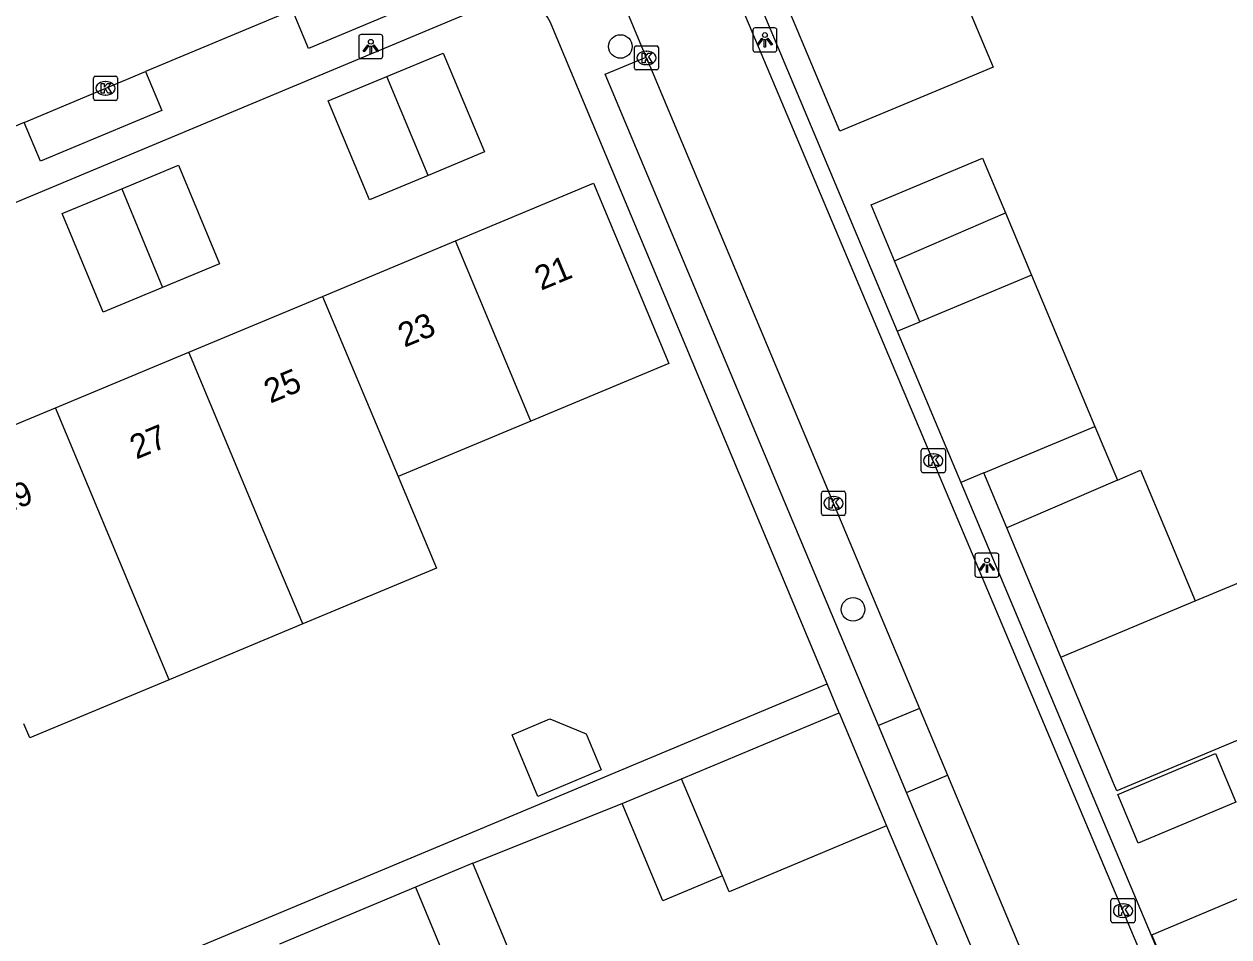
# Model space of a CAD drawing. Extents: x 157767 to 159171, y 387842 to 389425.
# Drawn here: x 158917.8 to 158967.8, y 388308.2 to 388346.1 of the extents above; entities that cross this region are included whole.
import ezdxf

# ---------------------------------------------------------------- set-up
doc = ezdxf.new("R2010")
doc.units = 0
for name, color, linetype in [('IMGEO_Boom', 7, 'Continuous'), ('IMGEO_Kolk', 7, 'Continuous'), ('IMGEO_Lichtpunt', 7, 'Continuous'), ('IMGEO_Pand', 7, 'Continuous'), ('IMGEO_Pand_nummerreeks', 7, 'Continuous'), ('IMGEO_Parkeervlak_open', 7, 'Continuous'), ('IMGEO_Rijbaan_lokaal_open', 7, 'Continuous'), ('IMGEO_Voetpad_open', 7, 'Continuous')]:
    doc.layers.add(name, color=color, linetype=linetype)

msp = doc.modelspace()

# ---------------------------------------------------------------- linework, layer by layer
at = {"layer": 'IMGEO_Boom'}
for centre in [(158942.549, 388345.187), (158952.209, 388321.819)]:
    msp.add_circle(centre, 0.489, dxfattribs=at)
at = {"layer": 'IMGEO_Kolk'}
for p, q in [((158943.129, 388344.287), (158943.129, 388345.139)), ((158943.204, 388345.213), (158944.056, 388345.213)), ((158943.617, 388344.993), (158943.642, 388344.993)), ((158944.13, 388345.139), (158944.13, 388344.287)), ((158943.64, 388344.433), (158943.615, 388344.433)), ((158920.674, 388343.024), (158920.674, 388343.876)), ((158920.749, 388343.95), (158921.601, 388343.95)), ((158921.675, 388343.876), (158921.675, 388343.024)), ((158944.056, 388344.213), (158943.204, 388344.213)), ((158921.162, 388343.73), (158921.187, 388343.73)), ((158921.601, 388342.95), (158920.749, 388342.95)), ((158921.185, 388343.17), (158921.16, 388343.17)), ((158955.039, 388327.566), (158955.039, 388328.418)), ((158955.114, 388328.492), (158955.966, 388328.492)), ((158955.527, 388328.272), (158955.552, 388328.272)), ((158956.04, 388328.418), (158956.04, 388327.566)), ((158955.966, 388327.492), (158955.114, 388327.492)), ((158955.55, 388327.712), (158955.525, 388327.712)), ((158950.893, 388325.798), (158950.893, 388326.65)), ((158950.968, 388326.724), (158951.82, 388326.724)), ((158951.381, 388326.504), (158951.406, 388326.504)), ((158951.894, 388326.65), (158951.894, 388325.798)), ((158951.404, 388325.944), (158951.379, 388325.944)), ((158951.82, 388325.724), (158950.968, 388325.724)), ((158962.915, 388308.886), (158962.915, 388309.738)), ((158962.99, 388309.812), (158963.842, 388309.812)), ((158963.916, 388309.738), (158963.916, 388308.886)), ((158963.403, 388309.592), (158963.428, 388309.592)), ((158963.842, 388308.812), (158962.99, 388308.812)), ((158963.426, 388309.032), (158963.401, 388309.032))]:
    msp.add_line(p, q, dxfattribs=at)
for points in [[(158943.129, 388344.287), (158943.129, 388345.139)], [(158943.204, 388345.213), (158944.056, 388345.213)], [(158943.45, 388344.913), (158943.573, 388344.913), (158943.573, 388344.762), (158943.703, 388344.913), (158943.867, 388344.913), (158943.721, 388344.762), (158943.874, 388344.513), (158943.722, 388344.513), (158943.637, 388344.677), (158943.573, 388344.61), (158943.573, 388344.513), (158943.45, 388344.513), (158943.45, 388344.913)], [(158944.13, 388345.139), (158944.13, 388344.287)], [(158920.674, 388343.024), (158920.674, 388343.876)], [(158920.749, 388343.95), (158921.601, 388343.95)], [(158921.675, 388343.876), (158921.675, 388343.024)], [(158944.056, 388344.213), (158943.204, 388344.213)], [(158920.995, 388343.65), (158921.118, 388343.65), (158921.118, 388343.499), (158921.248, 388343.65), (158921.412, 388343.65), (158921.266, 388343.499), (158921.419, 388343.25), (158921.267, 388343.25), (158921.182, 388343.414), (158921.118, 388343.347), (158921.118, 388343.25), (158920.995, 388343.25), (158920.995, 388343.65)], [(158921.601, 388342.95), (158920.749, 388342.95)], [(158955.039, 388327.566), (158955.039, 388328.418)], [(158955.114, 388328.492), (158955.966, 388328.492)], [(158956.04, 388328.418), (158956.04, 388327.566)], [(158955.36, 388328.192), (158955.483, 388328.192), (158955.483, 388328.041), (158955.613, 388328.192), (158955.777, 388328.192), (158955.631, 388328.041), (158955.784, 388327.792), (158955.632, 388327.792), (158955.547, 388327.956), (158955.483, 388327.889), (158955.483, 388327.792), (158955.36, 388327.792), (158955.36, 388328.192)], [(158955.966, 388327.492), (158955.114, 388327.492)], [(158950.893, 388325.798), (158950.893, 388326.65)], [(158950.968, 388326.724), (158951.82, 388326.724)], [(158951.214, 388326.424), (158951.337, 388326.424), (158951.337, 388326.273), (158951.467, 388326.424), (158951.631, 388326.424), (158951.485, 388326.273), (158951.638, 388326.024), (158951.486, 388326.024), (158951.401, 388326.188), (158951.337, 388326.121), (158951.337, 388326.024), (158951.214, 388326.024), (158951.214, 388326.424)], [(158951.894, 388326.65), (158951.894, 388325.798)], [(158951.82, 388325.724), (158950.968, 388325.724)], [(158962.915, 388308.886), (158962.915, 388309.738)], [(158962.99, 388309.812), (158963.842, 388309.812)], [(158963.916, 388309.738), (158963.916, 388308.886)], [(158963.236, 388309.512), (158963.359, 388309.512), (158963.359, 388309.361), (158963.489, 388309.512), (158963.653, 388309.512), (158963.507, 388309.361), (158963.66, 388309.112), (158963.508, 388309.112), (158963.423, 388309.276), (158963.359, 388309.209), (158963.359, 388309.112), (158963.236, 388309.112), (158963.236, 388309.512)], [(158963.842, 388308.812), (158962.99, 388308.812)]]:
    msp.add_lwpolyline(points, dxfattribs=at)
for centre, start, end in [((158943.206, 388345.137), 91.552, 178.448), ((158943.206, 388345.137), 91.552, 178.448), ((158944.054, 388345.137), 1.552, 88.448), ((158944.054, 388345.137), 1.552, 88.448), ((158943.206, 388344.289), 181.552, 268.448), ((158943.206, 388344.289), 181.552, 268.448), ((158944.054, 388344.289), 271.552, 358.448), ((158944.054, 388344.289), 271.552, 358.448), ((158920.751, 388343.874), 91.552, 178.448), ((158920.751, 388343.874), 91.552, 178.448), ((158921.599, 388343.874), 1.552, 88.448), ((158921.599, 388343.874), 1.552, 88.448), ((158920.751, 388343.026), 181.552, 268.448), ((158920.751, 388343.026), 181.552, 268.448), ((158921.599, 388343.026), 271.552, 358.448), ((158921.599, 388343.026), 271.552, 358.448), ((158955.116, 388328.416), 91.552, 178.448), ((158955.116, 388328.416), 91.552, 178.448), ((158955.964, 388328.416), 1.552, 88.448), ((158955.964, 388328.416), 1.552, 88.448), ((158955.116, 388327.568), 181.552, 268.448), ((158955.116, 388327.568), 181.552, 268.448), ((158955.964, 388327.568), 271.552, 358.448), ((158955.964, 388327.568), 271.552, 358.448), ((158950.97, 388326.648), 91.552, 178.448), ((158950.97, 388326.648), 91.552, 178.448), ((158951.818, 388326.648), 1.552, 88.448), ((158951.818, 388326.648), 1.552, 88.448), ((158950.97, 388325.8), 181.552, 268.448), ((158950.97, 388325.8), 181.552, 268.448), ((158951.818, 388325.8), 271.552, 358.448), ((158951.818, 388325.8), 271.552, 358.448), ((158962.992, 388309.736), 91.552, 178.448), ((158962.992, 388309.736), 91.552, 178.448), ((158963.84, 388309.736), 1.552, 88.448), ((158963.84, 388309.736), 1.552, 88.448), ((158962.992, 388308.888), 181.552, 268.448), ((158962.992, 388308.888), 181.552, 268.448), ((158963.84, 388308.888), 271.552, 358.448), ((158963.84, 388308.888), 271.552, 358.448)]:
    msp.add_arc(centre, 0.0765, start, end, dxfattribs=at)
for centre, major_axis, ratio, start_param, end_param in [((158943.616, 388344.713), (-0.387, 0.002), 0.722429, 4.712389, 7.853982), ((158943.641, 388344.713), (-0.39, 0.002), 0.717154, 1.570796, 4.712389), ((158921.161, 388343.45), (-0.387, 0.002), 0.722429, 4.712389, 7.853982), ((158921.186, 388343.45), (-0.39, 0.002), 0.717154, 1.570796, 4.712389), ((158955.526, 388327.992), (-0.387, 0.002), 0.722429, 4.712389, 7.853982), ((158955.551, 388327.992), (-0.39, 0.002), 0.717154, 1.570796, 4.712389), ((158951.38, 388326.224), (-0.387, 0.002), 0.722429, 4.712389, 7.853982), ((158951.405, 388326.224), (-0.39, 0.002), 0.717154, 1.570796, 4.712389), ((158963.402, 388309.312), (-0.387, 0.002), 0.722429, 4.712389, 7.853982), ((158963.427, 388309.312), (-0.39, 0.002), 0.717154, 1.570796, 4.712389)]:
    msp.add_ellipse(centre, major_axis=major_axis, ratio=ratio, start_param=start_param, end_param=end_param, dxfattribs=at)
at = {"layer": 'IMGEO_Lichtpunt'}
for p, q in [((158948.048, 388345.863), (158948.048, 388345.056)), ((158948.048, 388345.863), (158948.048, 388345.056)), ((158948.95, 388345.958), (158948.142, 388345.958)), ((158948.95, 388345.958), (158948.142, 388345.958)), ((158949.044, 388345.056), (158949.044, 388345.863)), ((158949.044, 388345.056), (158949.044, 388345.863)), ((158931.688, 388345.586), (158931.688, 388344.779)), ((158931.688, 388345.586), (158931.688, 388344.779)), ((158932.59, 388345.681), (158931.782, 388345.681)), ((158932.59, 388345.681), (158931.782, 388345.681)), ((158932.684, 388344.779), (158932.684, 388345.586)), ((158932.684, 388344.779), (158932.684, 388345.586)), ((158948.142, 388344.962), (158948.95, 388344.962)), ((158948.142, 388344.962), (158948.95, 388344.962)), ((158931.782, 388344.685), (158932.59, 388344.685)), ((158931.782, 388344.685), (158932.59, 388344.685)), ((158957.269, 388324.059), (158957.269, 388323.252)), ((158957.269, 388324.059), (158957.269, 388323.252)), ((158958.171, 388324.154), (158957.363, 388324.154)), ((158958.171, 388324.154), (158957.363, 388324.154)), ((158958.265, 388323.252), (158958.265, 388324.059)), ((158958.265, 388323.252), (158958.265, 388324.059)), ((158957.363, 388323.158), (158958.171, 388323.158)), ((158957.363, 388323.158), (158958.171, 388323.158))]:
    msp.add_line(p, q, dxfattribs=at)
for points in [[(158932.062, 388345.25), (158932.101, 388345.222), (158931.913, 388344.96), (158931.875, 388344.987), (158932.062, 388345.25)], [(158932.274, 388345.222), (158932.312, 388345.249), (158932.499, 388344.987), (158932.46, 388344.959), (158932.274, 388345.222)], [(158948.422, 388345.527), (158948.461, 388345.499), (158948.273, 388345.237), (158948.235, 388345.264), (158948.422, 388345.527)], [(158948.524, 388345.479), (158948.571, 388345.479), (158948.571, 388345.157), (158948.524, 388345.157), (158948.524, 388345.479)], [(158948.634, 388345.499), (158948.672, 388345.526), (158948.859, 388345.264), (158948.82, 388345.236), (158948.634, 388345.499)], [(158932.164, 388345.202), (158932.211, 388345.202), (158932.211, 388344.88), (158932.164, 388344.88), (158932.164, 388345.202)], [(158957.643, 388323.723), (158957.682, 388323.695), (158957.494, 388323.433), (158957.456, 388323.46), (158957.643, 388323.723)], [(158957.745, 388323.675), (158957.792, 388323.675), (158957.792, 388323.353), (158957.745, 388323.353), (158957.745, 388323.675)], [(158957.855, 388323.695), (158957.893, 388323.722), (158958.08, 388323.46), (158958.041, 388323.432), (158957.855, 388323.695)]]:
    msp.add_lwpolyline(points, dxfattribs=at)
for centre in [(158948.547, 388345.661), (158932.187, 388345.384), (158957.768, 388323.857)]:
    msp.add_circle(centre, 0.0994, dxfattribs=at)
for centre, start, end in [((158948.142, 388345.863), 90, 180), ((158948.142, 388345.863), 90, 180), ((158948.95, 388345.863), 0, 90), ((158948.95, 388345.863), 0, 90), ((158931.782, 388345.586), 90, 180), ((158931.782, 388345.586), 90, 180), ((158932.59, 388345.586), 0, 90), ((158932.59, 388345.586), 0, 90), ((158931.782, 388344.779), 180, 270), ((158931.782, 388344.779), 180, 270), ((158932.59, 388344.779), 270, 0), ((158932.59, 388344.779), 270, 360), ((158948.142, 388345.056), 180, 270), ((158948.142, 388345.056), 180, 270), ((158948.95, 388345.056), 270, 0), ((158948.95, 388345.056), 270, 360), ((158957.363, 388324.059), 90, 180), ((158957.363, 388324.059), 90, 180), ((158958.171, 388324.059), 0, 90), ((158958.171, 388324.059), 0, 90), ((158957.363, 388323.252), 180, 270), ((158957.363, 388323.252), 180, 270), ((158958.171, 388323.252), 270, 0), ((158958.171, 388323.252), 270, 360)]:
    msp.add_arc(centre, 0.0946, start, end, dxfattribs=at)
at = {"layer": 'IMGEO_Pand'}
for points in [[(158955.278, 388349.69), (158955.704, 388349.859), (158958.02, 388344.33), (158956.305, 388343.612), (158951.665, 388341.668), (158950.316, 388344.868), (158949.292, 388347.313)], [(158932.847, 388343.939), (158935.191, 388344.916), (158936.902, 388340.813), (158934.564, 388339.838)], [(158934.564, 388339.838), (158932.126, 388338.821), (158930.414, 388342.924), (158932.847, 388343.939)], [(158934.564, 388339.838), (158932.847, 388343.939)], [(158921.843, 388339.279), (158924.201, 388340.263), (158925.91, 388336.168), (158923.545, 388335.181)], [(158953.923, 388336.294), (158952.953, 388338.611), (158957.586, 388340.551), (158958.539, 388338.276)], [(158923.545, 388335.181), (158921.078, 388334.152), (158919.369, 388338.247), (158921.843, 388339.279)], [(158921.843, 388339.279), (158923.545, 388335.181)], [(158935.703, 388337.119), (158941.435, 388339.51), (158944.558, 388332.024), (158938.836, 388329.637)], [(158953.923, 388336.294), (158958.539, 388338.276)], [(158958.539, 388338.276), (158959.618, 388335.699)], [(158930.175, 388334.813), (158935.703, 388337.119)], [(158938.836, 388329.637), (158935.703, 388337.119)], [(158954.985, 388333.759), (158953.923, 388336.294)], [(158959.618, 388335.699), (158954.985, 388333.759)], [(158924.628, 388332.499), (158930.175, 388334.813)], [(158930.175, 388334.813), (158933.316, 388327.334)], [(158919.09, 388330.189), (158924.628, 388332.499)], [(158929.36, 388321.214), (158927.765, 388325.018), (158924.628, 388332.499)], [(158913.563, 388327.883), (158919.09, 388330.189)], [(158923.816, 388318.9), (158922.223, 388322.706), (158919.09, 388330.189)], [(158938.836, 388329.637), (158933.316, 388327.334)], [(158957.633, 388327.486), (158962.246, 388329.418)], [(158962.246, 388329.418), (158963.182, 388327.182)], [(158933.316, 388327.334), (158934.913, 388323.532), (158929.36, 388321.214)], [(158958.586, 388325.21), (158957.633, 388327.486)], [(158963.182, 388327.182), (158964.147, 388327.596), (158965.293, 388324.857), (158966.418, 388322.168)], [(158963.182, 388327.182), (158958.586, 388325.21)], [(158960.837, 388319.832), (158958.586, 388325.21)], [(158966.418, 388322.168), (158968.217, 388322.921), (158970.537, 388317.377), (158963.158, 388314.288), (158963.024, 388314.607), (158960.837, 388319.832)], [(158960.837, 388319.832), (158966.418, 388322.168)], [(158929.36, 388321.214), (158923.816, 388318.9)], [(158923.816, 388318.9), (158918.027, 388316.484), (158917.785, 388317.063)], [(158939.621, 388317.277), (158941.132, 388316.648), (158941.755, 388315.16), (158939.12, 388314.058), (158938.049, 388316.619), (158939.621, 388317.277)], [(158945.082, 388314.792), (158947.463, 388315.788), (158951.632, 388317.532)], [(158951.632, 388317.532), (158953.599, 388312.83)], [(158968.101, 388313.816), (158964.048, 388312.118), (158963.201, 388314.139), (158967.252, 388315.843), (158968.101, 388313.816)], [(158942.619, 388313.761), (158945.082, 388314.792)], [(158946.781, 388310.756), (158945.082, 388314.792)], [(158946.781, 388310.756), (158944.309, 388309.721), (158942.619, 388313.761)], [(158953.599, 388312.83), (158947.058, 388310.094), (158946.781, 388310.756)], [(158936.419, 388311.28), (158934.036, 388310.282)], [(158935.815, 388306.03), (158935.99, 388306.103), (158938.199, 388307.027), (158936.419, 388311.28)], [(158967.857, 388303.086), (158966.973, 388302.714), (158964.616, 388308.308), (158972.671, 388311.7), (158975.027, 388306.106), (158971.864, 388304.774)], [(158934.036, 388310.282), (158928.398, 388307.923)], [(158934.036, 388310.282), (158935.815, 388306.03)]]:
    msp.add_lwpolyline(points, dxfattribs=at)
at = {"layer": 'IMGEO_Parkeervlak_open'}
for points in [[(158959.618, 388335.699), (158962.246, 388329.418)], [(158954.045, 388333.364), (158954.985, 388333.759)], [(158957.633, 388327.486), (158956.685, 388327.087)]]:
    msp.add_lwpolyline(points, dxfattribs=at)
at = {"layer": 'IMGEO_Rijbaan_lokaal_open'}
for points in [[(158971.545, 388290.031), (158946.899, 388348.46)], [(158943.62, 388344.748), (158942.751, 388346.832)], [(158928.936, 388346.698), (158922.834, 388344.143)], [(158943.62, 388344.748), (158954.967, 388317.708)], [(158917.799, 388342.034), (158922.834, 388344.143)], [(158917.799, 388342.034), (158911.675, 388339.47)], [(158954.967, 388317.708), (158956.132, 388314.933)], [(158956.132, 388314.933), (158967.052, 388288.911)]]:
    msp.add_lwpolyline(points, dxfattribs=at)
at = {"layer": 'IMGEO_Voetpad_open'}
for points in [[(158945.496, 388354.147), (158945.329, 388354.091), (158954.045, 388333.364)], [(158933.606, 388348.653), (158934.27, 388347.058), (158929.602, 388345.097), (158928.936, 388346.698)], [(158937.383, 388347.046), (158888.736, 388326.717), (158880.705, 388323.361)], [(158951.129, 388318.735), (158939.674, 388346.116)], [(158953.268, 388316.995), (158941.921, 388344.033), (158943.62, 388344.748)], [(158922.834, 388344.143), (158923.504, 388342.531), (158918.47, 388340.42), (158917.799, 388342.034)], [(158954.045, 388333.364), (158956.685, 388327.087)], [(158956.685, 388327.087), (158972.447, 388289.604), (158973.299, 388289.96)], [(158925.064, 388307.831), (158951.129, 388318.735)], [(158951.632, 388317.532), (158951.129, 388318.735)], [(158954.967, 388317.708), (158953.268, 388316.995)], [(158954.433, 388314.22), (158953.268, 388316.995)], [(158954.433, 388314.22), (158956.132, 388314.933)], [(158936.419, 388311.28), (158942.619, 388313.761)], [(158967.052, 388288.911), (158965.354, 388288.197), (158954.433, 388314.22)], [(158953.599, 388312.83), (158964.69, 388286.679)]]:
    msp.add_lwpolyline(points, dxfattribs=at)
msp.add_arc((158938.043, 388345.415), 1.775, 23.2519, 37.4676, dxfattribs=at)

# ---------------------------------------------------------------- texts
at = {"layer": 'IMGEO_Pand_nummerreeks'}
for s, rotation, p in [('21', 22.6441, (158939.255, 388335.047)), ('23', 22.6441, (158933.583, 388332.68)), ('25', 22.6433, (158928.015, 388330.357)), ('27', 22.6433, (158922.447, 388328.035)), ('29', 22.6433, (158916.879, 388325.712))]:
    msp.add_text(s, height=1, rotation=rotation, dxfattribs=at).set_placement(p)

doc.saveas('drawing.dxf')
